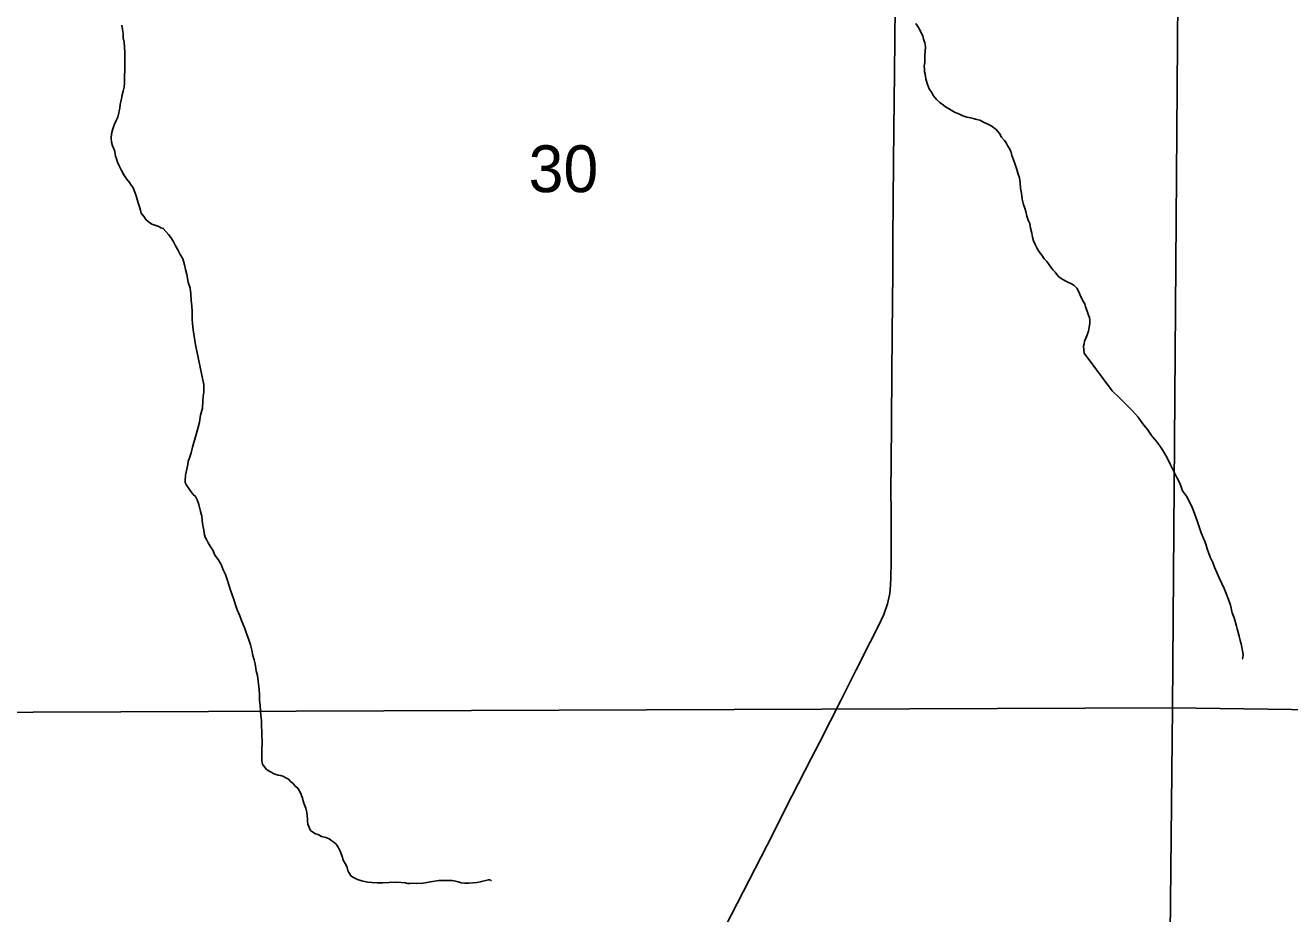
# Model space of a CAD drawing. Extents: x -17 to 88, y -5 to 22.
# Drawn here: x 2.695 to 3.825, y 14.972 to 15.767 of the extents above; entities that cross this region are included whole.
import ezdxf

# ---------------------------------------------------------------- set-up
doc = ezdxf.new("R2010")
doc.units = 0
for name, color, linetype in [('GM_X_County_Road', 7, 'Continuous'), ('GM_X_Minor_River', 7, 'Continuous'), ('GM_X_Section', 7, 'Continuous'), ('GM_X_Section_Text', 7, 'Continuous')]:
    doc.layers.add(name, color=color, linetype=linetype)

msp = doc.modelspace()

# ---------------------------------------------------------------- linework, layer by layer
at = {"layer": 'GM_X_County_Road'}
msp.add_lwpolyline([(3.3203, 14.9605), (3.358, 15.0334), (3.3802, 15.0772), (3.3974, 15.111), (3.405, 15.1259), (3.4242, 15.1636), (3.4376, 15.1903), (3.4502, 15.2152), (3.4576, 15.2296), (3.4623, 15.2399), (3.4656, 15.2493), (3.4676, 15.2585), (3.4683, 15.266), (3.4687, 15.2729), (3.4688, 15.2866), (3.4688, 15.3295), (3.4687, 15.3531), (3.4689, 15.373), (3.4695, 15.4538), (3.4699, 15.4911), (3.4703, 15.5464), (3.4705, 15.575), (3.4707, 15.6098), (3.471, 15.644), (3.4713, 15.6738), (3.472, 15.7247), (3.4721, 15.754), (3.4723, 15.7838)], dxfattribs=at)
at = {"layer": 'GM_X_Minor_River'}
for points in [[(2.7811, 15.767), (2.7815, 15.7632), (2.7822, 15.7594), (2.7822, 15.7556), (2.7829, 15.7518), (2.7833, 15.7473), (2.7836, 15.7427), (2.7835, 15.7347), (2.7835, 15.7275), (2.7834, 15.7207), (2.7834, 15.7154), (2.783, 15.7116), (2.7822, 15.7078), (2.7814, 15.7048), (2.781, 15.7025), (2.7803, 15.6999), (2.7795, 15.6961), (2.7791, 15.6927), (2.7787, 15.6904), (2.7783, 15.6885), (2.7775, 15.6847), (2.7759, 15.6817), (2.7744, 15.6783), (2.7729, 15.6741), (2.7717, 15.6699), (2.7713, 15.6658), (2.7716, 15.6624), (2.7727, 15.6589), (2.7739, 15.6563), (2.7746, 15.654), (2.7753, 15.6498), (2.7761, 15.6475), (2.7772, 15.6445), (2.7787, 15.6411), (2.7806, 15.6369), (2.7828, 15.6331), (2.7851, 15.6296), (2.7877, 15.6262), (2.7892, 15.6239), (2.7907, 15.622), (2.7918, 15.6201), (2.7929, 15.6167), (2.7937, 15.6144), (2.7948, 15.611), (2.7959, 15.6072), (2.797, 15.6037), (2.7978, 15.6015), (2.7981, 15.5988), (2.8008, 15.5954), (2.8023, 15.5931), (2.8049, 15.5912), (2.8079, 15.5889), (2.8113, 15.5877), (2.814, 15.5869), (2.8159, 15.5858), (2.8178, 15.585), (2.8204, 15.5823), (2.8227, 15.5796), (2.8249, 15.577), (2.8268, 15.5739), (2.8287, 15.5701), (2.8309, 15.5659), (2.8332, 15.5617), (2.8351, 15.5587), (2.8362, 15.556), (2.8369, 15.5526), (2.838, 15.5484), (2.8391, 15.5438), (2.8402, 15.537), (2.8421, 15.5317), (2.8428, 15.5267), (2.8431, 15.5211), (2.8435, 15.5157), (2.8438, 15.5112), (2.8438, 15.5078), (2.8438, 15.504), (2.8441, 15.5002), (2.8448, 15.4945), (2.8469, 15.4811)], [(3.4908, 15.7684), (3.4926, 15.7658), (3.4941, 15.7635), (3.4956, 15.7601), (3.4971, 15.7574), (3.4979, 15.7544), (3.499, 15.7513), (3.4997, 15.7475), (3.4993, 15.7437), (3.4989, 15.7399), (3.4989, 15.7373), (3.4989, 15.7339), (3.4985, 15.7301), (3.4988, 15.7278), (3.4988, 15.7251), (3.4992, 15.7232), (3.4999, 15.7191), (3.501, 15.7149), (3.5029, 15.7099), (3.5048, 15.7069), (3.5066, 15.7038), (3.5093, 15.7004), (3.5123, 15.6977), (3.5157, 15.6954), (3.5176, 15.6939), (3.5202, 15.6923), (3.5225, 15.6908), (3.5255, 15.6893), (3.53, 15.6873), (3.5331, 15.6858), (3.5365, 15.6846), (3.5399, 15.6842), (3.5422, 15.6834), (3.5456, 15.6827), (3.5482, 15.6819), (3.552, 15.68), (3.5554, 15.6784), (3.5588, 15.6765), (3.5607, 15.675), (3.5626, 15.6738), (3.5656, 15.67), (3.5675, 15.6669), (3.5701, 15.6639), (3.5716, 15.6616), (3.5728, 15.6593), (3.5743, 15.657), (3.5758, 15.6544), (3.5769, 15.6505), (3.5784, 15.6464), (3.5798, 15.6422), (3.5813, 15.638), (3.5824, 15.6338), (3.5836, 15.6304), (3.5843, 15.6258), (3.5846, 15.6213), (3.5854, 15.6167), (3.5861, 15.6114), (3.5872, 15.6065), (3.5883, 15.6034), (3.5894, 15.6004), (3.5901, 15.5962)], [(3.5901, 15.5962), (3.5916, 15.592), (3.5928, 15.5897), (3.5935, 15.5855), (3.5946, 15.581), (3.5953, 15.5772), (3.5961, 15.5741), (3.5976, 15.5707), (3.5994, 15.5673), (3.6013, 15.5642), (3.6036, 15.5612), (3.6058, 15.5581), (3.6081, 15.5555), (3.6111, 15.5513), (3.6133, 15.5482), (3.6156, 15.5459), (3.6171, 15.544), (3.619, 15.5417), (3.6224, 15.5394), (3.625, 15.5379), (3.6269, 15.5371), (3.63, 15.5356), (3.6326, 15.534), (3.6349, 15.5317), (3.6367, 15.5283), (3.6379, 15.5256), (3.6394, 15.5222), (3.6409, 15.5195), (3.642, 15.5176), (3.6427, 15.515), (3.6442, 15.5112), (3.6453, 15.5077), (3.6461, 15.5055), (3.6464, 15.5028), (3.6464, 15.5001), (3.646, 15.4967), (3.6452, 15.4933), (3.6437, 15.4892), (3.6429, 15.4869), (3.6417, 15.4842), (3.6413, 15.482), (3.6409, 15.4797), (3.6414, 15.4736), (3.6409, 15.4797)], [(2.8469, 15.4811), (2.8541, 15.4468)], [(3.6647, 15.4422), (3.6665, 15.4399), (3.6414, 15.4736), (3.6665, 15.4399), (3.6726, 15.4338), (3.679, 15.4277), (3.6847, 15.422), (3.6897, 15.4163), (3.6939, 15.4105), (3.698, 15.4052), (3.7018, 15.3999), (3.7045, 15.3964), (3.7068, 15.3941), (3.7087, 15.3911), (3.7109, 15.388), (3.7132, 15.3842), (3.7159, 15.3793), (3.7185, 15.3736), (3.7212, 15.3682), (3.7242, 15.3625), (3.7269, 15.3572), (3.7295, 15.3503), (3.7329, 15.3457), (3.7379, 15.3358), (3.7424, 15.3236), (3.7462, 15.313), (3.7492, 15.305), (3.7504, 15.3019), (3.7515, 15.2985), (3.753, 15.2943), (3.7545, 15.2905), (3.7564, 15.2863), (3.7579, 15.2821), (3.7602, 15.2775), (3.7621, 15.2726), (3.7644, 15.2676), (3.7666, 15.2631), (3.7685, 15.2585), (3.7704, 15.2531), (3.7723, 15.2482), (3.7738, 15.2413), (3.7757, 15.2368), (3.7769, 15.2326), (3.7776, 15.2295), (3.7784, 15.2269), (3.7791, 15.2238), (3.7799, 15.2204), (3.781, 15.2166), (3.7818, 15.2135), (3.7833, 15.2059), (3.7837, 15.2036), (3.7833, 15.2014), (3.7829, 15.2002), (3.7833, 15.1998)], [(2.8541, 15.4468), (2.8542, 15.4458), (2.8542, 15.442), (2.8542, 15.4386), (2.8538, 15.4347), (2.8534, 15.4306), (2.853, 15.4245), (2.8514, 15.418), (2.8503, 15.4119), (2.8488, 15.4062), (2.8468, 15.3986), (2.8453, 15.3937), (2.8442, 15.3895), (2.843, 15.3845), (2.8415, 15.38), (2.8403, 15.3766), (2.8399, 15.3739), (2.8384, 15.367), (2.838, 15.3644), (2.8376, 15.3598), (2.8376, 15.3579), (2.8388, 15.3556), (2.841, 15.3526), (2.8422, 15.3507), (2.8448, 15.3472), (2.8467, 15.3453), (2.8483, 15.3423), (2.8498, 15.3381), (2.8513, 15.332), (2.8524, 15.3278), (2.8528, 15.3236), (2.8535, 15.3194), (2.8543, 15.3156), (2.8547, 15.3122), (2.8554, 15.3091), (2.8566, 15.3069), (2.8581, 15.3038), (2.86, 15.3008), (2.8622, 15.2973), (2.8641, 15.2928), (2.8672, 15.2889), (2.8698, 15.2844), (2.8717, 15.2798), (2.8736, 15.2756), (2.8751, 15.271), (2.8766, 15.2665), (2.8782, 15.2615), (2.8797, 15.2573), (2.8812, 15.2531), (2.8827, 15.2486), (2.8842, 15.244), (2.8865, 15.2387), (2.888, 15.2345), (2.8895, 15.231), (2.891, 15.2272), (2.8925, 15.2227), (2.8944, 15.2173), (2.896, 15.2128), (2.8971, 15.2078), (2.8982, 15.2032), (2.8993, 15.1994), (2.9001, 15.1956), (2.9012, 15.1895), (2.9024, 15.1853), (2.9039, 15.1728), (2.9042, 15.1682), (2.9042, 15.1629), (2.9046, 15.1587), (2.905, 15.1537), (2.9053, 15.1496), (2.9057, 15.145), (2.9057, 15.1408), (2.9061, 15.1343), (2.9061, 15.1309), (2.9064, 15.1275), (2.9064, 15.1237), (2.906, 15.1199), (2.906, 15.1161), (2.906, 15.1119), (2.906, 15.1088), (2.9068, 15.1058), (2.9083, 15.1039), (2.9102, 15.1012), (2.9132, 15.0993), (2.9151, 15.0985), (2.917, 15.0974), (2.9189, 15.0966), (2.9208, 15.0962), (2.9227, 15.0958), (2.925, 15.0951), (2.9281, 15.0935), (2.93, 15.0924), (2.9319, 15.0905), (2.9341, 15.0886), (2.936, 15.0863), (2.9383, 15.0844), (2.9395, 15.0825)], [(2.9395, 15.0825), (2.9406, 15.0802), (2.9421, 15.0764), (2.9436, 15.0711), (2.9455, 15.0665), (2.9463, 15.0627), (2.9467, 15.0596), (2.947, 15.0566), (2.947, 15.0547), (2.9474, 15.0524), (2.9497, 15.0467), (2.9516, 15.0452), (2.9542, 15.0436), (2.9565, 15.0429), (2.9596, 15.0413), (2.9634, 15.0402), (2.9664, 15.039), (2.9687, 15.0375), (2.9706, 15.0363), (2.9725, 15.0344), (2.9744, 15.0318), (2.9763, 15.028), (2.9778, 15.0242), (2.9793, 15.0196), (2.9812, 15.0161), (2.9823, 15.0135), (2.9831, 15.0108), (2.9839, 15.0089), (2.9861, 15.0059), (2.9888, 15.0043), (2.9918, 15.0028), (2.9956, 15.0017), (3.0006, 15.0005), (3.0044, 15.0001), (3.0093, 14.9997), (3.0143, 14.9997), (3.02, 15.0001), (3.0253, 15.0004), (3.0307, 15), (3.0345, 14.9997), (3.0367, 14.9993), (3.0386, 14.9993), (3.0413, 14.9996), (3.0447, 14.9992), (3.0505, 14.9996), (3.0569, 15.0007), (3.0645, 15.0019), (3.0714, 15.0018), (3.0763, 15.0018), (3.0794, 15.0014), (3.0817, 15.0007), (3.0843, 14.9999), (3.0878, 14.9995), (3.0912, 14.9995), (3.095, 14.9999), (3.0988, 15.0002), (3.1015, 15.0006), (3.1087, 15.0025), (3.1091, 15.0025), (3.1102, 15.0025), (3.1114, 15.0014)]]:
    msp.add_lwpolyline(points, dxfattribs=at)
at = {"layer": 'GM_X_Section'}
for points in [[(2.6375, 16.1483), (3.7278, 16.1476), (3.7205, 15.1562), (2.6229, 15.1523)], [(3.7278, 16.1476), (4.7288, 16.1466), (4.7214, 15.1423), (3.7205, 15.1562)], [(2.6229, 15.1523), (3.7205, 15.1562), (3.71, 14.1455), (2.6155, 14.1522)], [(3.7205, 15.1562), (4.7214, 15.1423), (4.7135, 14.1406), (4.6707, 14.1399), (3.71, 14.1455)]]:
    msp.add_lwpolyline(points, close=True, dxfattribs=at)

# ---------------------------------------------------------------- texts
at = {"layer": 'GM_X_Section_Text'}
msp.add_text('30', height=0.04186, rotation=0, dxfattribs=at).set_placement((3.1447, 15.6176))

doc.saveas('drawing.dxf')
